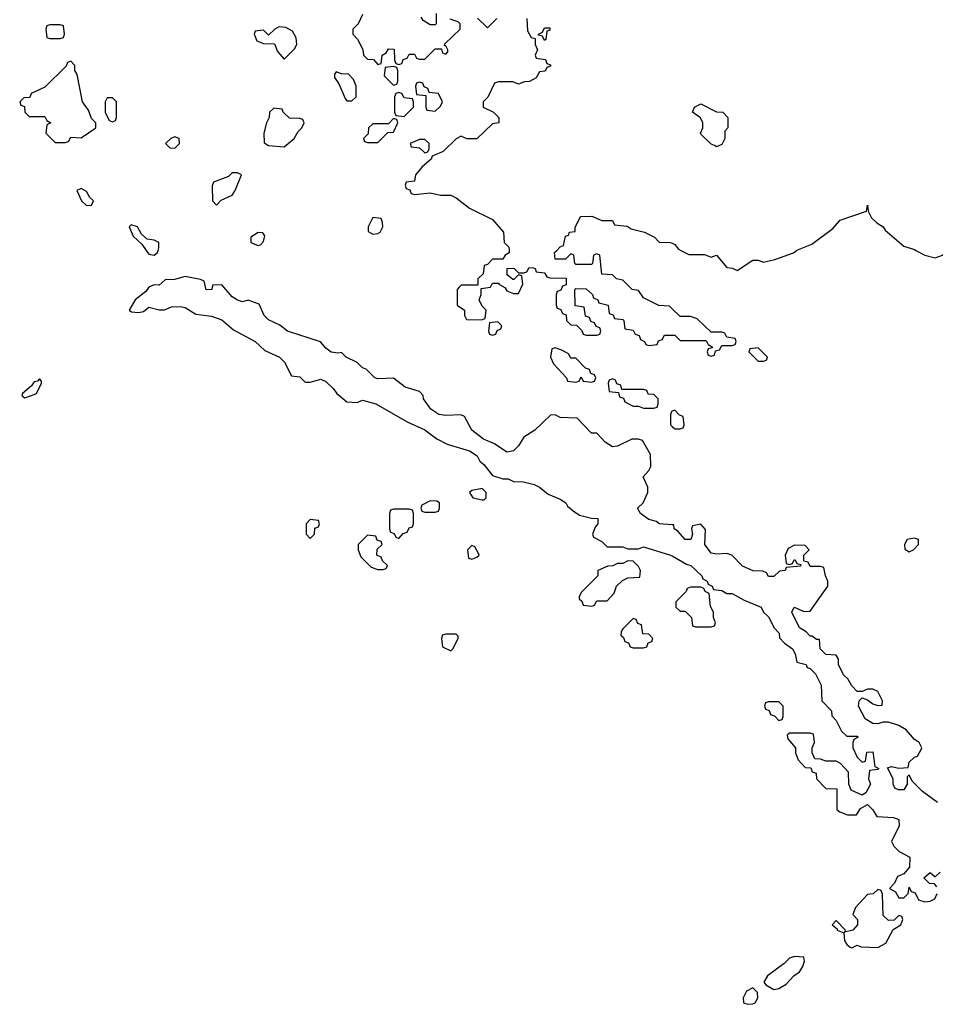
# Model space of a CAD drawing. Header units: inches. Extents: x 2701323 to 2964515, y 494916 to 722124.
# Tile 574 of 656: x 2887494 to 2891010, y 657105 to 660886. Entities that reach past the tile are written whole.
import ezdxf

# ---------------------------------------------------------------- set-up
doc = ezdxf.new("R2010")
doc.units = ezdxf.units.IN
doc.header["$MEASUREMENT"] = 0
for name, color, linetype in [('C8685', 7, 'Continuous'), ('C8686', 7, 'Continuous'), ('C8695', 7, 'Continuous'), ('C8696', 7, 'Continuous')]:
    doc.layers.add(name, color=color, linetype=linetype)

msp = doc.modelspace()

# ---------------------------------------------------------------- linework, layer by layer
at = {"layer": 'C8685', "color": 2, "elevation": 2}
for points in [[(2887979.6, 660000), (2887990, 659984.7), (2888010, 659981), (2888022, 659990), (2888025.3, 660000)], [(2889373.4, 660000), (2889374, 659990), (2889358, 659982), (2889350, 659966), (2889310, 659966), (2889290, 659946), (2889278, 659942), (2889274, 659910), (2889254, 659890), (2889254, 659866), (2889190, 659866), (2889182, 659858), (2889174, 659850), (2889174, 659790), (2889202, 659770), (2889202, 659750), (2889210, 659734), (2889267.3, 659732.7), (2889282, 659738), (2889286, 659770), (2889270, 659786), (2889258, 659810), (2889266, 659830), (2889266, 659854), (2889302, 659858), (2889310, 659874), (2889334, 659874), (2889334, 659870), (2889356.9, 659856.9), (2889364.7, 659844.7), (2889390, 659834), (2889410, 659834), (2889426, 659870), (2889422, 659902), (2889410, 659906), (2889392, 659888), (2889388.4, 659888.4), (2889366, 659906), (2889366, 659930), (2889391.6, 659931.6), (2889410, 659914), (2889430, 659914), (2889442, 659918), (2889450, 659934), (2889467.3, 659932.7), (2889474, 659930), (2889478, 659918), (2889510, 659914), (2889518, 659898), (2889530, 659894), (2889592.7, 659892.7), (2889592.7, 659867.3), (2889578, 659862), (2889572.7, 659847.3), (2889558, 659842), (2889554, 659830), (2889554, 659790), (2889558, 659778), (2889572.7, 659772.7), (2889578, 659758), (2889592.7, 659752.7), (2889594, 659730), (2889610, 659714), (2889632.7, 659712.7), (2889652.7, 659692.7), (2889658, 659678), (2889670, 659674), (2889710, 659674), (2889722, 659678), (2889726, 659690), (2889722, 659702), (2889707.3, 659707.3), (2889702, 659722), (2889687.3, 659727.3), (2889682, 659742), (2889667.3, 659747.3), (2889662, 659782), (2889627.3, 659787.3), (2889626, 659850), (2889630, 659854), (2889670, 659852), (2889694, 659830), (2889698, 659818), (2889714, 659810), (2889718, 659798), (2889754, 659790), (2889758, 659758), (2889772.7, 659752.7), (2889778, 659738), (2889810, 659734), (2889814, 659730), (2889818, 659698), (2889850, 659694), (2889858, 659678), (2889872.7, 659672.7), (2889878, 659658), (2889894, 659650), (2889898, 659638), (2889910, 659634), (2889942, 659638), (2889947.3, 659652.7), (2889962, 659658), (2889970, 659674), (2890000, 659674)], [(2890000, 659776), (2889990, 659786), (2889948.4, 659788.4), (2889890, 659818), (2889870, 659846), (2889846, 659850), (2889810, 659886), (2889786, 659890), (2889770, 659906), (2889730, 659908), (2889722, 659982), (2889710, 659986), (2889698, 659982), (2889694, 659950), (2889690, 659946), (2889630, 659946), (2889626, 659950), (2889622, 659982), (2889610, 659986), (2889590, 659966), (2889550, 659966), (2889548.4, 659991.6), (2889556.5, 660000)], [(2890000, 658946.3), (2889950, 658949.2), (2889939, 658959), (2889910, 658966), (2889878, 658990), (2889866, 659010), (2889888, 659030), (2889906, 659070), (2889906, 659090), (2889888, 659130), (2889910, 659154), (2889918, 659170), (2889916.4, 659216.4), (2889886, 659270), (2889870, 659275.3), (2889845.4, 659274.6), (2889790, 659248), (2889770, 659246), (2889743.1, 659263.1), (2889710, 659298), (2889690, 659298), (2889635.3, 659355.3), (2889570, 659358), (2889550, 659368), (2889532.7, 659367.3), (2889472, 659310), (2889430, 659282), (2889410, 659249), (2889391, 659230), (2889365.4, 659225.4), (2889317.2, 659257.2), (2889275.5, 659275.5), (2889230, 659309), (2889202, 659362), (2889188.8, 659368.9), (2889130, 659366), (2889104, 659370), (2889073.2, 659390), (2889045.2, 659430), (2889043.1, 659443.1), (2889030, 659458), (2888974.6, 659474.6), (2888930, 659509), (2888870, 659506), (2888858, 659510), (2888824, 659544), (2888810, 659549), (2888790, 659568.7), (2888748, 659590), (2888730, 659608), (2888715.3, 659604.7), (2888689.6, 659609.6), (2888670, 659624), (2888649.1, 659649.1), (2888522, 659690), (2888492.7, 659712.7), (2888450, 659733.2), (2888433.2, 659750), (2888413.6, 659793.6), (2888371.6, 659808.4), (2888350, 659802), (2888330, 659808.7), (2888310, 659822), (2888270, 659868), (2888234, 659866), (2888232, 659850), (2888210, 659849), (2888202, 659882), (2888188, 659888), (2888130, 659899), (2888088.4, 659888.4), (2888052.7, 659887.3), (2888030, 659866), (2888010, 659868), (2887990, 659858), (2887978, 659842), (2887938, 659810), (2887914, 659770), (2887923.6, 659763.6), (2887950, 659761), (2887970, 659764.7), (2887990, 659782), (2888030, 659772), (2888050, 659772), (2888076.4, 659783.6), (2888110, 659784.7), (2888130, 659781), (2888170, 659754.8), (2888230, 659747.3), (2888270, 659733), (2888315.2, 659695.2), (2888398, 659650), (2888436, 659616), (2888492, 659590), (2888511.3, 659570), (2888538, 659518), (2888570, 659514), (2888590, 659494), (2888610, 659494), (2888650, 659504.7), (2888670, 659496), (2888698, 659470), (2888712, 659450), (2888750, 659418), (2888790, 659416), (2888810, 659424.7), (2888862, 659410), (2888982, 659342), (2889050, 659310.8), (2889096, 659276), (2889135.3, 659255.3), (2889222, 659230), (2889250.5, 659210.5), (2889261, 659190), (2889277.1, 659177.1), (2889310, 659136), (2889350, 659122), (2889370, 659122), (2889390, 659112), (2889428.7, 659111.3), (2889470, 659101), (2889490, 659091), (2889523.6, 659063.6), (2889570, 659044.7), (2889591.3, 659030), (2889598, 659018), (2889619.6, 658999.6), (2889643.6, 658983.6), (2889690, 658971.3), (2889714, 658970), (2889714, 658950), (2889703.6, 658936.4), (2889694, 658910), (2889698, 658898), (2889730, 658882), (2889750, 658862), (2889810, 658862), (2889830, 658854), (2889870, 658854), (2889890, 658862), (2889994, 658830), (2890000, 658826.5)], [(2890000, 659382.7), (2889998, 659382), (2889994, 659370), (2889994, 659330), (2890000, 659324)]]:
    msp.add_lwpolyline(points, dxfattribs=at)
for points in [[(2889330, 659726), (2889298, 659722), (2889294, 659690), (2889298, 659678), (2889310, 659674), (2889322, 659678), (2889327.3, 659692.7), (2889342, 659698), (2889346, 659710)], [(2889550, 659626), (2889538, 659622), (2889532, 659590), (2889543.6, 659563.6), (2889594, 659510), (2889598, 659498), (2889630, 659494), (2889642, 659498), (2889650, 659514), (2889658, 659498), (2889690, 659494), (2889702, 659498), (2889706, 659510), (2889702, 659522), (2889687.3, 659527.3), (2889682, 659542), (2889667.3, 659547.3), (2889630, 659586), (2889610, 659586), (2889602, 659602), (2889576.4, 659616.4)], [(2887570, 659506), (2887562, 659498), (2887550, 659495.3), (2887539.8, 659480.2), (2887504.7, 659450), (2887502, 659442), (2887514, 659434), (2887550, 659446), (2887558, 659450), (2887578, 659490), (2887578, 659498)], [(2889770, 659506), (2889758, 659502), (2889754, 659490), (2889758, 659458), (2889794, 659454), (2889798, 659438), (2889812.7, 659432.7), (2889818, 659418), (2889850, 659402), (2889870, 659402), (2889890, 659394), (2889930, 659394), (2889942, 659398), (2889946, 659410), (2889946, 659430), (2889930, 659446), (2889907.3, 659447.3), (2889902, 659462), (2889890, 659466), (2889806, 659466), (2889802, 659482), (2889787.3, 659487.3), (2889782, 659502)], [(2889270, 659086), (2889230, 659078), (2889222, 659070), (2889234, 659050), (2889270, 659042), (2889278, 659042), (2889286, 659050), (2889286, 659070)], [(2888990, 659006), (2888930, 659006), (2888918, 659002), (2888914, 658990), (2888914, 658930), (2888918, 658918), (2888932.7, 658912.7), (2888938, 658898), (2888950, 658894), (2888967.3, 658912.7), (2888982, 658918), (2888990, 658934), (2889002, 658938), (2889006, 658950), (2889006, 658990), (2889002, 659002)], [(2889070, 659038), (2889038, 659022), (2889034, 659010), (2889038, 658998), (2889050, 658994), (2889090, 658994), (2889102, 658998), (2889106, 659010), (2889106, 659030), (2889096.4, 659036.4)], [(2888610, 658966), (2888594, 658950), (2888594, 658910), (2888610, 658894), (2888626, 658910), (2888627.3, 658932.7), (2888642, 658938), (2888646, 658950), (2888642, 658962)], [(2888830, 658906), (2888794, 658870), (2888794, 658850), (2888803.6, 658823.6), (2888843.6, 658783.6), (2888870, 658774), (2888890, 658774), (2888902, 658778), (2888906, 658790), (2888887.3, 658807.3), (2888882, 658822), (2888866, 658830), (2888867.3, 658852.7), (2888886, 658870), (2888882, 658882), (2888867.3, 658887.3), (2888862, 658902)], [(2889230, 658866), (2889214, 658850), (2889218, 658818), (2889230, 658814), (2889250, 658822), (2889258, 658830), (2889256.4, 658836.4), (2889242, 658862)], [(2889830, 658808), (2889810, 658798), (2889790, 658798), (2889771.6, 658788.4), (2889752.7, 658787.3), (2889714, 658770), (2889714, 658750), (2889650, 658686), (2889642, 658670), (2889642, 658662), (2889652.7, 658652.7), (2889658, 658638), (2889690, 658634), (2889702, 658638), (2889710, 658654), (2889750, 658654), (2889776.4, 658683.6), (2889786, 658710), (2889808.4, 658731.6), (2889830, 658742), (2889875.3, 658744.7), (2889878, 658770), (2889870, 658786), (2889850, 658806)], [(2889850, 658586), (2889810, 658546), (2889803.6, 658536.4), (2889802, 658522), (2889812.7, 658512.7), (2889818, 658498), (2889832.7, 658492.7), (2889838, 658478), (2889850, 658474), (2889890, 658474), (2889902, 658478), (2889907.3, 658492.7), (2889922, 658498), (2889926, 658510), (2889910, 658526), (2889887.3, 658527.3), (2889882, 658562), (2889867.3, 658567.3), (2889862, 658582)], [(2889170, 658526), (2889130, 658526), (2889118, 658522), (2889114, 658510), (2889118, 658478), (2889150, 658462), (2889158, 658470), (2889178, 658510), (2889178, 658518)]]:
    msp.add_lwpolyline(points, close=True, dxfattribs=at)
at = {"layer": 'C8686', "color": 2, "elevation": 2}
for points in [[(2888810, 660906), (2888794, 660870), (2888774, 660850), (2888774, 660830), (2888791.6, 660811.6), (2888811.6, 660771.6), (2888814, 660750), (2888830, 660734), (2888852.7, 660732.7), (2888870, 660714), (2888882, 660718), (2888886, 660750), (2888902, 660758), (2888910, 660774), (2888932.7, 660772.7), (2888934, 660730), (2888938, 660718), (2888950, 660714), (2888962, 660718), (2888967.3, 660732.7), (2888982, 660738), (2888990, 660754), (2889010, 660754), (2889018, 660738), (2889030, 660734), (2889050, 660734), (2889090, 660774), (2889114, 660774), (2889118, 660758), (2889130, 660754), (2889138, 660762), (2889138, 660770), (2889130, 660786), (2889126, 660786), (2889127.3, 660792.7), (2889186, 660850), (2889186, 660870), (2889178, 660878), (2889147.3, 660887.3)], [(2889094, 660910), (2889094, 660870), (2889090, 660866), (2889070, 660866), (2889043.1, 660883.1), (2889035.3, 660895.3)], [(2889442, 660890), (2889443.6, 660843.6), (2889458, 660818), (2889474, 660814), (2889474, 660790), (2889482, 660770), (2889474, 660750), (2889478, 660738), (2889512.7, 660732.7), (2889518, 660718), (2889532.7, 660712.7), (2889532.7, 660707.3), (2889518, 660702), (2889511.6, 660688.4), (2889490, 660686), (2889476.9, 660663.1), (2889451.6, 660648.4), (2889432.7, 660647.3), (2889410, 660638), (2889387.3, 660647.3), (2889332.7, 660647.3), (2889318, 660642), (2889291.6, 660588.4), (2889274, 660570), (2889274, 660550), (2889314, 660530), (2889334, 660510), (2889334, 660490), (2889310, 660486), (2889250, 660428), (2889211.6, 660428.4), (2889190, 660438), (2889170, 660428), (2889119.8, 660380.2), (2889078, 660362), (2889074, 660350), (2889039.6, 660320.4), (2889014, 660290), (2889010, 660266), (2888978, 660262), (2888974, 660250), (2888978, 660238), (2888992.7, 660232.7), (2888998, 660218), (2889010, 660214), (2889070, 660221), (2889110, 660212), (2889150, 660212), (2889170, 660202), (2889222, 660162), (2889310, 660118), (2889352, 660070), (2889354, 660030), (2889372.7, 660012.7), (2889373.4, 660000)], [(2889251.6, 660891.6), (2889290, 660854), (2889326, 660890)], [(2889556.5, 660000), (2889570, 660014), (2889582, 660018), (2889590, 660054), (2889602, 660058), (2889606, 660070), (2889627.3, 660072.7), (2889627.3, 660087.3), (2889648, 660130), (2889690.9, 660130.9), (2889730, 660114), (2889770, 660114), (2889778, 660098), (2889827.3, 660092.7), (2889842, 660082), (2889894, 660070), (2889932, 660050), (2889950, 660032), (2889994, 660030), (2890000, 660027)], [(2888025.3, 660000), (2888028.7, 660010), (2888028, 660030), (2888010, 660039), (2887983.1, 660043.1), (2887962, 660062), (2887946, 660090), (2887922, 660098), (2887914, 660090), (2887930, 660054), (2887963.6, 660023.6), (2887979.6, 660000)]]:
    msp.add_lwpolyline(points, dxfattribs=at)
for points in [[(2887650, 660866), (2887610, 660866), (2887598, 660862), (2887594, 660850), (2887598, 660818), (2887610, 660814), (2887650, 660814), (2887662, 660818), (2887666, 660830), (2887662, 660862)], [(2888490, 660858), (2888474, 660850), (2888450, 660826), (2888430, 660846), (2888398, 660842), (2888394, 660830), (2888404.7, 660804.7), (2888430, 660794), (2888472.7, 660792.7), (2888483.6, 660763.6), (2888510, 660734), (2888550, 660774), (2888558, 660790), (2888556.4, 660816.4), (2888542, 660842), (2888516.4, 660856.4)], [(2889510, 660806), (2889502, 660822), (2889486, 660826), (2889486, 660830), (2889502, 660838), (2889510, 660854), (2889530, 660854), (2889530, 660846), (2889518, 660842), (2889514, 660810)], [(2887690, 660726), (2887678, 660722), (2887672.7, 660707.3), (2887590, 660626), (2887538, 660602), (2887532.7, 660587.3), (2887510, 660586), (2887494, 660570), (2887498, 660558), (2887512.7, 660552.7), (2887514, 660530), (2887530, 660514), (2887590, 660514), (2887598, 660498), (2887614, 660490), (2887598, 660482), (2887594, 660450), (2887630, 660414), (2887670, 660414), (2887682, 660418), (2887690, 660434), (2887730, 660432), (2887786, 660470), (2887786, 660490), (2887770, 660506), (2887758, 660538), (2887735.3, 660570), (2887715.3, 660675.3), (2887706, 660690), (2887706, 660710)], [(2888710, 660686), (2888703.6, 660676.4), (2888703.6, 660663.6), (2888719.6, 660639.6), (2888743.6, 660583.6), (2888750, 660574), (2888770, 660574), (2888786, 660590), (2888786, 660630), (2888776.4, 660656.4), (2888756.4, 660676.4), (2888730, 660678)], [(2888930, 660706), (2888898, 660702), (2888894, 660670), (2888930, 660634), (2888942, 660638), (2888946, 660650), (2888946, 660690), (2888942, 660702)], [(2889030, 660646), (2889018, 660642), (2889014, 660630), (2889018, 660598), (2889054, 660594), (2889054, 660550), (2889058, 660538), (2889090, 660534), (2889110, 660554), (2889118, 660570), (2889102, 660602), (2889066, 660606), (2889062, 660622), (2889047.3, 660627.3), (2889042, 660642)], [(2888950, 660606), (2888938, 660602), (2888934, 660590), (2888934, 660530), (2888938, 660518), (2888970, 660514), (2889006, 660550), (2889006, 660570), (2889002, 660582), (2888970, 660586), (2888962, 660602)], [(2887850, 660586), (2887830, 660586), (2887822, 660570), (2887822, 660530), (2887838, 660498), (2887850, 660494), (2887862, 660498), (2887866, 660510), (2887866, 660570)], [(2888470, 660546), (2888454, 660530), (2888452, 660510), (2888442, 660490), (2888432, 660450), (2888432.7, 660412.7), (2888450, 660402), (2888510, 660398), (2888548.7, 660430), (2888564, 660456), (2888578, 660470), (2888586, 660490), (2888582, 660502), (2888570, 660506), (2888530, 660508), (2888506, 660530), (2888502, 660542)], [(2888930, 660506), (2888910, 660486), (2888850, 660486), (2888834, 660470), (2888832.7, 660447.3), (2888814, 660430), (2888818, 660418), (2888830, 660414), (2888870, 660414), (2888907.3, 660452.7), (2888930, 660454), (2888946, 660490), (2888942, 660502)], [(2888090, 660435.3), (2888074, 660430), (2888054, 660410), (2888070, 660394), (2888090, 660392), (2888108, 660410), (2888106, 660430)], [(2889050, 660426), (2889030, 660426), (2888994, 660410), (2888998, 660398), (2889030, 660394), (2889050, 660374), (2889062, 660378), (2889066, 660390), (2889066, 660410)], [(2888330, 660298), (2888310, 660298), (2888296, 660284), (2888238, 660262), (2888232.7, 660247.3), (2888234, 660190), (2888250, 660174), (2888267.3, 660192.7), (2888310, 660212), (2888322, 660230), (2888346, 660290)], [(2887730, 660238), (2887714, 660230), (2887732, 660190), (2887750, 660172), (2887770, 660174), (2887778, 660190), (2887763.1, 660203.1), (2887750, 660226)], [(2888850, 660126), (2888832, 660090), (2888832.7, 660072.7), (2888850, 660062), (2888870, 660064.7), (2888878, 660070), (2888888, 660090), (2888887.3, 660107.3), (2888882, 660122)], [(2888410, 660068), (2888382, 660050), (2888382, 660030), (2888410, 660018), (2888419, 660021), (2888430, 660034), (2888435.3, 660055.3), (2888427.3, 660067.3)]]:
    msp.add_lwpolyline(points, close=True, dxfattribs=at)
at = {"layer": 'C8695', "color": 2, "elevation": 2}
for points in [[(2890033.3, 660000), (2890063.6, 659983.6), (2890123.6, 659983.6), (2890150, 659974), (2890170, 659982), (2890210, 659934), (2890231.6, 659931.6), (2890250, 659922), (2890310, 659962), (2890330, 659962), (2890350, 659954), (2890394.6, 659965.4), (2890466, 659990), (2890477.8, 660000)], [(2890935.1, 660000), (2890970, 659981), (2891010, 659971.3), (2891038, 659982), (2891050, 659992), (2891070, 659992), (2891090, 659981), (2891116.3, 659976.3), (2891170, 659970.6), (2891186.6, 659973.4), (2891198.9, 659981.1), (2891215.6, 660000)], [(2890000, 659674), (2890010, 659674), (2890030, 659654), (2890130, 659654), (2890138, 659638), (2890154, 659630), (2890154, 659626), (2890138, 659622), (2890134, 659610), (2890138, 659598), (2890150, 659594), (2890162, 659598), (2890166, 659614), (2890182, 659618), (2890190, 659634), (2890230, 659634), (2890242, 659638), (2890246, 659650), (2890242, 659662), (2890210, 659666), (2890202, 659682), (2890190, 659686), (2890150, 659686), (2890096.4, 659736.4), (2890070, 659746), (2890030, 659746), (2890000, 659776)], [(2890000, 659324), (2890010, 659314), (2890030, 659314), (2890042, 659318), (2890046, 659330), (2890042, 659362), (2890027.3, 659367.3), (2890010, 659386), (2890000, 659382.7)], [(2891019.3, 657879.3), (2890961.5, 657921.5), (2890922, 657962), (2890910, 657986), (2890902, 657978), (2890902, 657950), (2890890, 657928), (2890868.8, 657928.9), (2890855.3, 657935.3), (2890848, 657950), (2890848, 657970), (2890827.3, 658012.7), (2890842, 658018), (2890870, 658011.3), (2890906, 658014), (2890910, 658034), (2890930, 658054), (2890942, 658058), (2890956.4, 658083.6), (2890958, 658090), (2890948, 658110), (2890930, 658122), (2890898.6, 658158.6), (2890870, 658175.3), (2890830, 658188.7), (2890810, 658188.7), (2890790, 658181.2), (2890770, 658182.7), (2890741.5, 658201.5), (2890715.3, 658250), (2890718, 658270), (2890730, 658282), (2890750, 658274), (2890770, 658258), (2890790, 658252), (2890806, 658254), (2890808, 658270), (2890790, 658306), (2890770, 658315.3), (2890750, 658315.3), (2890730, 658306), (2890710, 658306), (2890690, 658328), (2890674.6, 658354.6), (2890658, 658370), (2890638, 658410), (2890638, 658430), (2890630, 658446), (2890590, 658448), (2890568.7, 658470), (2890566, 658506), (2890554, 658506), (2890538, 658518), (2890530, 658518), (2890514.6, 658534.6), (2890489.2, 658550), (2890459, 658610), (2890468, 658630), (2890507.3, 658612.7), (2890530, 658614), (2890598, 658710), (2890598, 658730), (2890588, 658750), (2890582, 658782), (2890570, 658786), (2890530, 658786), (2890522, 658802), (2890506, 658806), (2890506, 658830), (2890526, 658850), (2890510, 658866), (2890470, 658868), (2890445.4, 658854.6), (2890434, 658830), (2890438, 658798), (2890450, 658794), (2890462, 658798), (2890468, 658812), (2890472, 658812), (2890478, 658798), (2890494, 658794), (2890492.7, 658787.3), (2890438, 658782), (2890434, 658770), (2890412, 658768), (2890390, 658748), (2890370, 658748), (2890362, 658762), (2890348, 658768), (2890310.9, 658769.1), (2890270, 658786.6), (2890229.2, 658829.2), (2890210, 658835.3), (2890170, 658833.2), (2890150, 658837.2), (2890125.2, 658870), (2890128.4, 658928.4), (2890110, 658948), (2890078, 658942), (2890074, 658930), (2890078, 658910), (2890072, 658890), (2890050, 658889.3), (2890022, 658922), (2890008, 658930), (2890006, 658946), (2890000, 658946.3)], [(2890000, 658826.5), (2890054.8, 658794.8), (2890072, 658790), (2890114, 658750), (2890118, 658738), (2890134, 658730), (2890138, 658718), (2890154, 658710), (2890158, 658698), (2890190, 658694), (2890210, 658682), (2890230, 658682), (2890276.9, 658656.9), (2890342, 658630), (2890351, 658611), (2890370, 658592), (2890391, 658551), (2890411.3, 658530), (2890412, 658512), (2890431.6, 658491.6), (2890462, 658470), (2890472, 658450), (2890478, 658418), (2890514, 658410), (2890518, 658398), (2890530, 658394), (2890550, 658374), (2890572, 658330), (2890574, 658270), (2890611.6, 658231.6), (2890612.7, 658212.7), (2890630, 658194), (2890650, 658154), (2890670, 658134), (2890710, 658134), (2890714, 658130), (2890698, 658122), (2890694, 658110), (2890694, 658090), (2890710, 658054), (2890730, 658034), (2890742, 658038), (2890747.3, 658072.7), (2890770, 658074), (2890778, 658018), (2890794, 658010), (2890790, 658006), (2890758, 658002), (2890754, 657970), (2890762, 657950), (2890743.6, 657916.4), (2890730, 657908), (2890687.3, 657927.3), (2890678, 657950), (2890676.4, 657996.4), (2890646, 658030), (2890630, 658038), (2890590, 658038), (2890570, 658046), (2890547.3, 658047.3), (2890538, 658070), (2890538, 658090), (2890546, 658110), (2890542, 658142), (2890530, 658146), (2890450, 658146), (2890442, 658138), (2890443.6, 658123.6), (2890474, 658090), (2890474, 658070), (2890483.6, 658043.6), (2890510, 658014), (2890532.7, 658012.7), (2890538, 657998), (2890552.7, 657992.7), (2890554, 657970), (2890590, 657934), (2890632.7, 657932.7), (2890632.7, 657852.7), (2890643.6, 657843.6), (2890672.7, 657832.7), (2890707.3, 657832.7), (2890723.1, 657856.9), (2890750, 657872), (2890770, 657852), (2890786.4, 657826.4), (2890850, 657822), (2890870, 657814), (2890872, 657790), (2890842, 657730), (2890851.6, 657711.6), (2890871.6, 657691.6), (2890912, 657670), (2890911.6, 657631.6), (2890890, 657606), (2890864.7, 657595.3), (2890854, 657570), (2890834, 657550), (2890856.9, 657536.9), (2890870, 657514), (2890890, 657514), (2890906, 657530), (2890910, 657554), (2890918, 657538), (2890932.7, 657532.7), (2890946, 657506), (2890970, 657498), (2890990, 657501), (2891008, 657510), (2891018, 657530)], [(2891016.4, 657556.4), (2891007.3, 657567.3), (2890988.4, 657568.4), (2890966, 657590), (2890990, 657611.3), (2891010, 657594), (2891028.4, 657611.6)]]:
    msp.add_lwpolyline(points, dxfattribs=at)
for points in [[(2890330, 659626), (2890298, 659622), (2890294, 659610), (2890330, 659574), (2890350, 659574), (2890362, 659578), (2890366, 659590)], [(2890930, 658895.3), (2890902, 658890), (2890892, 658870), (2890892.7, 658852.7), (2890910, 658842), (2890926, 658850), (2890946, 658870), (2890946, 658890)], [(2890110, 658706), (2890070, 658706), (2890058, 658702), (2890054, 658690), (2890014, 658650), (2890014, 658630), (2890030, 658614), (2890050, 658614), (2890074, 658590), (2890078, 658558), (2890090, 658554), (2890150, 658554), (2890162, 658558), (2890166, 658570), (2890158, 658590), (2890158, 658610), (2890147.3, 658632.7), (2890142, 658682), (2890126, 658690), (2890122, 658702)], [(2890410, 658266), (2890370, 658266), (2890358, 658262), (2890354, 658250), (2890358, 658238), (2890372.7, 658232.7), (2890378, 658218), (2890392.7, 658212.7), (2890410, 658194), (2890422, 658198), (2890426, 658210), (2890426, 658250)], [(2890790, 657546), (2890771.6, 657528.4), (2890750, 657526), (2890703.6, 657476.4), (2890694, 657450), (2890712, 657430), (2890712, 657410), (2890694, 657390), (2890662, 657382), (2890666, 657390), (2890630, 657426), (2890614, 657410), (2890634, 657394), (2890634, 657390), (2890659.6, 657379.6), (2890662, 657350), (2890670, 657334), (2890683.6, 657323.6), (2890690, 657322), (2890710, 657332), (2890726, 657326), (2890790, 657322.8), (2890820.2, 657339.8), (2890848, 657392), (2890878, 657410), (2890886, 657430), (2890882, 657442), (2890870, 657446), (2890852.7, 657427.3), (2890830, 657426), (2890810, 657446), (2890807.3, 657527.3), (2890802, 657542)], [(2890470, 657288.7), (2890450, 657282), (2890430, 657262), (2890365.4, 657214.6), (2890352, 657190), (2890359.6, 657179.6), (2890390, 657161), (2890410, 657166), (2890438, 657182), (2890466.6, 657213.4), (2890488.7, 657230), (2890502, 657250), (2890508, 657270), (2890506, 657286)], [(2890310, 657168), (2890285.4, 657154.6), (2890272, 657130), (2890274, 657110), (2890290, 657104.7), (2890310, 657106), (2890318, 657110), (2890328.7, 657130), (2890328, 657150)]]:
    msp.add_lwpolyline(points, close=True, dxfattribs=at)
at = {"layer": 'C8696', "color": 2, "elevation": 2}
msp.add_lwpolyline([(2890170, 660398), (2890162, 660402), (2890150, 660408), (2890110, 660446), (2890108, 660450), (2890118, 660470), (2890118, 660490), (2890108.4, 660508.4), (2890078, 660530), (2890086, 660550), (2890110, 660562), (2890170, 660532), (2890194, 660530), (2890214, 660510), (2890214, 660470), (2890202, 660458), (2890202, 660430), (2890190, 660406)], close=True, dxfattribs=at)
for points in [[(2890477.8, 660000), (2890479, 660001), (2890536.5, 660023.5), (2890616.5, 660083.5), (2890644.7, 660115.3), (2890746, 660150), (2890750, 660174), (2890752, 660150), (2890765.4, 660125.4), (2890785.4, 660105.4), (2890810.7, 660090.7), (2890818, 660078), (2890890, 660016), (2890930, 660002.8), (2890935.1, 660000)], [(2890000, 660027), (2890010, 660022), (2890024.7, 660004.7), (2890033.3, 660000)]]:
    msp.add_lwpolyline(points, dxfattribs=at)

doc.saveas('drawing.dxf')
